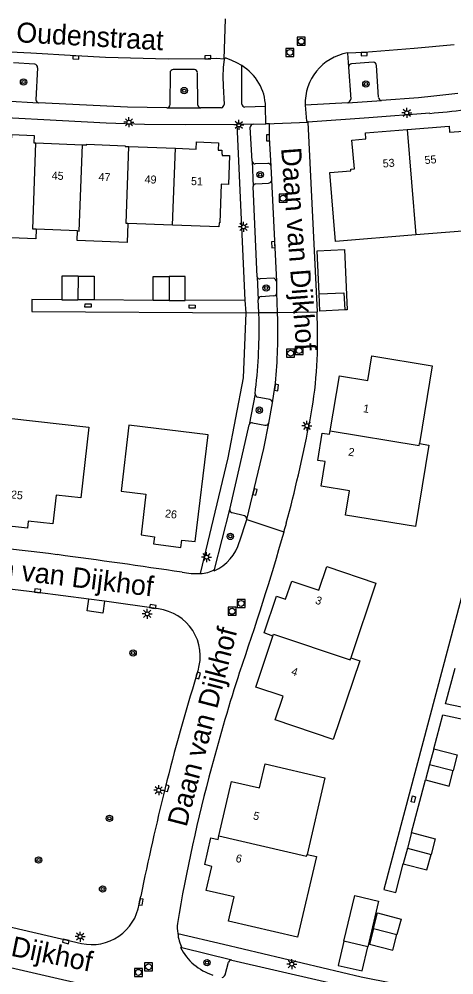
# Model space of a CAD drawing. Extents: x 131000 to 133013, y 393000 to 396501.
# Drawn here: x 132880 to 132934.3, y 394443.4 to 394562.8 of the extents above; entities that cross this region are included whole.
import ezdxf

# ---------------------------------------------------------------- set-up
doc = ezdxf.new("R2010")
doc.units = 0
for name, color, linetype in [('gg-afsc-hekwerk', 7, 'Continuous'), ('gg-anno-huisnummerreeks BGT', 7, 'Continuous'), ('gg-anno-openbare ruimte label', 7, 'Continuous'), ('gg-bbg-bijgebouw', 7, 'Continuous'), ('gg-bbg-hoofdgebouw', 7, 'Continuous'), ('gg-bbg-luifel en loopbrug', 7, 'Continuous'), ('gg-bbg-tussenscheiding', 7, 'Continuous'), ('gg-knt-verharding', 7, 'Continuous'), ('gg-knt-verharding nz', 7, 'Continuous'), ('gt-grn-weggrens', 7, 'Continuous'), ('gt-symb-boom', 7, 'Continuous'), ('gt-symb-kolk', 7, 'Continuous'), ('gt-symb-kolk center center', 7, 'Continuous'), ('gt-symb-lichtmast', 7, 'Continuous'), ('gt-symb-rioolschacht', 7, 'Continuous')]:
    doc.layers.add(name, color=color, linetype=linetype)

# ---------------------------------------------------------------- blocks, each defined once
blk = doc.blocks.new('gt0-KOLK')
at = {"layer": 'gt-symb-kolk'}
blk.add_lwpolyline([(0, 0), (0.37, 0), (0.37, 0.4), (-0.38, 0.4), (-0.38, 0), (0, 0)], dxfattribs=at)
blk = doc.blocks.new('gt0-BOOM')
at = {"layer": 'gt-symb-boom'}
for radius in [0.4, 0.2]:
    blk.add_circle((0, 0), radius, dxfattribs=at)
blk = doc.blocks.new('gt0-LMAST')
at = {"layer": 'gt-symb-lichtmast'}
for p, q in [((-0.18, 0.17), (-0.45, 0.44)), ((-0.01, 0.25), (-0.01, 0.62)), ((0.17, 0.17), (0.44, 0.44)), ((-0.26, 0), (-0.63, 0)), ((-0.18, -0.18), (-0.45, -0.45)), ((-0.01, -0.25), (-0.01, -0.63)), ((0.44, -0.45), (0.17, -0.18)), ((0.24, 0), (0.62, 0))]:
    blk.add_line(p, q, dxfattribs=at)
blk.add_circle((-0.01, 0), 0.25, dxfattribs=at)
blk = doc.blocks.new('gt0-RS')
at = {"layer": 'gt-symb-rioolschacht'}
blk.add_lwpolyline([(-0.5, -0.5), (0.5, -0.5), (0.5, 0.5), (-0.5, 0.5)], close=True, dxfattribs=at)
blk.add_circle((0, 0), 0.375, dxfattribs=at)
blk = doc.blocks.new('gt0-KOLKCC')
at = {"layer": 'gt-symb-kolk center center'}
blk.add_lwpolyline([(-0.38, 0.2), (0.38, 0.2), (0.38, -0.2), (-0.38, -0.2)], close=True, dxfattribs=at)

msp = doc.modelspace()

# ---------------------------------------------------------------- linework, layer by layer
at = {"layer": 'gg-afsc-hekwerk'}
for p, q in [((132896.74, 394527.69), (132889.37, 394527.74)), ((132908.25, 394527.73), (132900.76, 394527.69)), ((132929.04, 394461.16), (132930.77, 394467.75))]:
    msp.add_line(p, q, dxfattribs=at)
for points in [[(132885.33, 394527.76), (132881.6, 394527.78), (132881.59, 394526.28), (132908.37, 394526.14)], [(132906.13, 394508.02), (132908.04, 394518.01), (132908.37, 394526.14)], [(132938.27, 394496.07), (132939.15, 394499.35), (132937.67, 394499.69), (132925.58, 394454.06), (132927.07, 394453.68), (132928, 394457.27)], [(132942.7, 394475.29), (132933.29, 394477.28), (132934.47, 394481.74)], [(132931.8, 394471.65), (132932.93, 394475.89), (132940.1, 394474.36), (132940.08, 394474.21)], [(132905.54, 394447.21), (132922.75, 394443.16), (132934.3, 394440.84)]]:
    msp.add_lwpolyline(points, dxfattribs=at)
at = {"layer": 'gg-bbg-bijgebouw'}
for p, q in [((132885.33, 394527.76), (132887.35, 394527.75)), ((132889.37, 394527.74), (132887.35, 394527.75)), ((132898.75, 394527.69), (132896.74, 394527.69)), ((132898.75, 394527.69), (132900.76, 394527.69)), ((132931.8, 394471.65), (132931.28, 394469.7)), ((132931.28, 394469.7), (132930.77, 394467.75)), ((132929.04, 394461.16), (132928.52, 394459.22)), ((132928.52, 394459.22), (132928, 394457.27)), ((132923.57, 394446.91), (132920.59, 394447.61))]:
    msp.add_line(p, q, dxfattribs=at)
for points in [[(132887.37, 394530.72), (132885.35, 394530.73), (132885.33, 394527.76)], [(132887.37, 394530.72), (132889.38, 394530.71), (132889.37, 394527.74)], [(132896.74, 394527.69), (132896.74, 394530.67), (132898.75, 394530.67)], [(132900.76, 394527.69), (132900.76, 394530.67), (132898.75, 394530.67)], [(132917.49, 394528.5), (132920.59, 394528.64), (132920.68, 394526.5)], [(132920.68, 394526.5), (132917.58, 394526.36), (132917.49, 394528.5)], [(132931.8, 394471.65), (132934.74, 394470.88), (132934.23, 394468.93)], [(132930.77, 394467.75), (132933.72, 394466.97), (132934.23, 394468.93)], [(132929.04, 394461.16), (132931.98, 394460.4), (132931.47, 394458.45)], [(132928, 394457.27), (132930.96, 394456.5), (132931.47, 394458.45)], [(132924.27, 394449.18), (132924.79, 394451.13), (132927.73, 394450.36), (132927.21, 394448.41)], [(132924.27, 394449.18), (132923.76, 394447.23), (132926.7, 394446.46), (132927.21, 394448.41)], [(132920.59, 394447.61), (132919.88, 394444.57), (132922.85, 394443.88), (132923.57, 394446.91)]]:
    msp.add_lwpolyline(points, dxfattribs=at)
at = {"layer": 'gg-bbg-hoofdgebouw'}
for p, q in [((132882.1, 394547.38), (132887.91, 394547.15)), ((132893.71, 394546.92), (132899.52, 394546.7)), ((132899.16, 394537.11), (132893.59, 394537.31)), ((132887.29, 394536.37), (132882.13, 394536.58)), ((132918.2, 394468.02), (132915.98, 394458.45))]:
    msp.add_line(p, q, dxfattribs=at)
for points in [[(132928.49, 394549.05), (132933.72, 394549.48), (132933.78, 394548.72), (132935.54, 394548.86), (132935.83, 394545.27), (132936.29, 394545.31), (132936.3, 394545.1), (132938.94, 394545.32), (132939.65, 394536.69), (132929.57, 394535.88)], [(132882.13, 394536.58), (132882.08, 394535.38), (132875.84, 394535.63), (132875.97, 394538.53), (132875.9, 394538.54), (132876.27, 394547.15), (132876.34, 394547.14), (132876.36, 394547.61), (132879.05, 394547.51), (132879.09, 394548.42), (132881.86, 394548.31), (132881.82, 394547.39), (132882.1, 394547.38)], [(132929.57, 394535.88), (132919.51, 394535.07), (132918.82, 394543.67), (132921.45, 394543.9), (132921.43, 394544.11), (132921.89, 394544.15), (132921.57, 394547.73), (132923.33, 394547.87), (132923.27, 394548.62), (132928.49, 394549.05)], [(132887.91, 394547.15), (132888.47, 394547.13), (132888.47, 394547.2), (132893.26, 394547.01), (132893.24, 394546.94), (132893.71, 394546.92)], [(132899.52, 394546.7), (132902.13, 394546.6), (132902.17, 394547.51), (132904.93, 394547.39), (132904.89, 394546.47), (132905.34, 394546.45), (132905.32, 394545.95), (132905.38, 394545.95), (132905.38, 394545.81), (132906.3, 394545.78), (132906.15, 394542.18), (132905.23, 394542.22), (132905.06, 394537.39), (132904.99, 394537.4), (132904.97, 394536.89), (132899.16, 394537.11)], [(132893.59, 394537.31), (132893.48, 394534.93), (132887.24, 394535.18), (132887.29, 394536.37)], [(132918.87, 394511.38), (132920.04, 394518.28), (132923.56, 394517.69), (132924.07, 394520.74), (132931.62, 394519.5), (132930.03, 394509.8)], [(132878.7, 394512.98), (132888.71, 394511.83), (132887.7, 394503), (132884.63, 394503.34), (132884.23, 394499.78), (132881.14, 394500.11), (132881.03, 394499.21), (132877.6, 394499.59), (132877.7, 394500.51), (132877.28, 394500.56)], [(132892.74, 394503.84), (132895.85, 394503.46), (132895.24, 394498.37), (132896.9, 394498.14), (132896.79, 394497.24), (132900.22, 394496.8), (132900.34, 394497.72), (132902.01, 394497.54), (132903.61, 394510.89), (132893.72, 394512.08), (132892.74, 394503.84)], [(132930.03, 394509.8), (132931.19, 394509.61), (132929.51, 394499.41), (132920.78, 394500.84), (132921.28, 394503.89), (132917.74, 394504.46), (132918.23, 394507.54), (132917.32, 394507.69), (132917.88, 394511.09), (132918.8, 394510.95), (132918.87, 394511.38)], [(132914.06, 394492.6), (132917.46, 394491.47), (132918.43, 394494.43), (132924.58, 394492.33), (132921.43, 394483.01)], [(132911.72, 394485.73), (132910.6, 394486.12), (132912.15, 394490.72), (132913.28, 394490.34), (132914.06, 394492.6)], [(132919.25, 394472.82), (132912.01, 394475.27), (132912.98, 394478.2), (132909.59, 394479.33), (132911.72, 394485.73)], [(132921.43, 394483.01), (132922.56, 394482.63), (132919.25, 394472.82)], [(132904.97, 394460.75), (132906.55, 394467.55), (132910.03, 394466.75), (132910.74, 394469.76), (132918.2, 394468.02)], [(132903.39, 394453.92), (132904.09, 394456.95), (132903.2, 394457.16), (132903.97, 394460.5), (132904.87, 394460.29), (132904.97, 394460.75)], [(132915.98, 394458.45), (132917.14, 394458.18), (132914.8, 394448.1), (132906.18, 394450.1), (132906.87, 394453.12), (132903.39, 394453.92)]]:
    msp.add_lwpolyline(points, dxfattribs=at)
at = {"layer": 'gg-bbg-luifel en loopbrug'}
for points in [[(132917.49, 394528.5), (132917.25, 394533.88), (132920.64, 394534.03), (132920.98, 394526.51), (132920.68, 394526.5)], [(132920.59, 394447.61), (132921.93, 394453.32), (132924.91, 394452.61), (132923.57, 394446.91)]]:
    msp.add_lwpolyline(points, dxfattribs=at)
at = {"layer": 'gg-bbg-tussenscheiding'}
for p, q in [((132928.49, 394549.05), (132929.57, 394535.88)), ((132899.16, 394537.11), (132899.52, 394546.7)), ((132887.37, 394530.72), (132887.35, 394527.75)), ((132898.75, 394530.67), (132898.75, 394527.69)), ((132931.28, 394469.7), (132934.23, 394468.93)), ((132928.52, 394459.22), (132931.47, 394458.45)), ((132924.27, 394449.18), (132927.21, 394448.41))]:
    msp.add_line(p, q, dxfattribs=at)
for points in [[(132882.13, 394536.58), (132881.71, 394536.6), (132882.1, 394547.38)], [(132887.29, 394536.37), (132887.51, 394536.36), (132887.91, 394547.15)], [(132893.59, 394537.31), (132893.36, 394537.32), (132893.71, 394546.92)], [(132918.87, 394511.38), (132929.98, 394509.54), (132930.03, 394509.8)], [(132911.72, 394485.73), (132911.8, 394485.98), (132921.35, 394482.78), (132921.43, 394483.01)], [(132904.97, 394460.75), (132915.92, 394458.21), (132915.98, 394458.45)]]:
    msp.add_lwpolyline(points, dxfattribs=at)
at = {"layer": 'gg-knt-verharding'}
for p, q in [((132881.94, 394557.21), (132879.31, 394557.39)), ((132882.11, 394552.77), (132882.32, 394556.77)), ((132901.9, 394556.55), (132899.26, 394556.55)), ((132907.82, 394552.21), (132907.83, 394557.03)), ((132921.16, 394556.83), (132921.43, 394552.84)), ((132924.22, 394557.46), (132921.55, 394557.26)), ((132924.92, 394553.07), (132924.66, 394557.05)), ((132898.86, 394556.16), (132898.85, 394552.16)), ((132902.32, 394552.08), (132902.29, 394556.15)), ((132878.23, 394552.62), (132882.44, 394552.39)), ((132898.45, 394551.75), (132902.71, 394551.75)), ((132905.25, 394551.77), (132902.71, 394551.75)), ((132910.79, 394551.91), (132908.2, 394551.85)), ((132910.83, 394549.77), (132910.79, 394551.91)), ((132921.08, 394552.4), (132915.75, 394552.09)), ((132921.08, 394552.4), (132925.27, 394552.69)), ((132908.25, 394527.73), (132907.25, 394549.69)), ((132909.1, 394545.09), (132908.88, 394549.34)), ((132909.23, 394549.73), (132910.83, 394549.77)), ((132916.08, 394549.98), (132917.23, 394526.24)), ((132909.1, 394545.09), (132909.23, 394541.92)), ((132911.07, 394544.81), (132909.49, 394544.75)), ((132911.57, 394542.76), (132911.49, 394544.46)), ((132909.58, 394542.26), (132911.14, 394542.35)), ((132909.75, 394530.62), (132909.23, 394541.92)), ((132909.75, 394530.62), (132909.87, 394527.77)), ((132911.75, 394530.45), (132910.12, 394530.37)), ((132912.22, 394528.69), (132912.18, 394530.03)), ((132909.94, 394526.16), (132909.87, 394527.77)), ((132910.24, 394528.19), (132911.82, 394528.28)), ((132908.37, 394526.14), (132908.25, 394527.73)), ((132909.99, 394525.27), (132909.94, 394526.16)), ((132917.28, 394524.04), (132917.23, 394526.24)), ((132909.48, 394516), (132908.74, 394512.15)), ((132911.33, 394515.3), (132909.76, 394515.6)), ((132911.18, 394512.36), (132911.67, 394514.88)), ((132909.16, 394512.4), (132910.72, 394512.09)), ((132902.65, 394493.55), (132906.13, 394508.02)), ((132904.43, 394494.05), (132906.32, 394501.55)), ((132908.16, 394500.77), (132906.6, 394501.15)), ((132907.55, 394497.53), (132908.45, 394500.32)), ((132904.39, 394493.88), (132904.43, 394494.05)), ((132897.4, 394489.12), (132890.66, 394490.09)), ((132902.18, 394480.85), (132902.35, 394481.41)), ((132899.83, 394448.57), (132905.54, 394447.21)), ((132900.33, 394446.75), (132900.15, 394446.82)), ((132906.57, 394445.24), (132900.33, 394446.75)), ((132905.74, 394443.38), (132906.17, 394444.99)), ((132906.57, 394445.24), (132923.39, 394441.35))]:
    msp.add_line(p, q, dxfattribs=at)
for points in [[(132905.63, 394557.82), (132905.51, 394556.79), (132905.47, 394555.64), (132905.48, 394554.51), (132905.61, 394552.19)], [(132905.88, 394557.96), (132905.74, 394557.96), (132905.65, 394557.89), (132905.63, 394557.82)], [(132907.83, 394557.03), (132907.2, 394557.4), (132906.57, 394557.69), (132905.88, 394557.96)], [(132934.82, 394553.54), (132931.83, 394553.21), (132929.92, 394553.02), (132925.27, 394552.69)], [(132907.25, 394549.69), (132900.79, 394549.65), (132895.68, 394549.66), (132890.87, 394549.84), (132872.15, 394550.86), (132849.85, 394552.14)], [(132898.45, 394551.75), (132893.56, 394551.84), (132882.44, 394552.39)], [(132915.75, 394552.09), (132915.89, 394550.11), (132916.03, 394550.11), (132916.08, 394549.98)], [(132931.32, 394551.07), (132923.7, 394550.49), (132916.08, 394549.98)], [(132906.32, 394501.55), (132907.62, 394507.19), (132908.74, 394512.15)], [(132888.71, 394490.34), (132882.3, 394491.19), (132874.97, 394492.07), (132867.79, 394492.8)], [(132890.66, 394490.09), (132890.46, 394488.58), (132888.5, 394488.87), (132888.71, 394490.34)], [(132851.63, 394455.71), (132852.35, 394455.54), (132887.8, 394447.31)], [(132894.99, 394452.23), (132895.04, 394452.52), (132895.19, 394453.23)], [(132851.43, 394450.64), (132897.18, 394440.08), (132904.25, 394438.34)]]:
    msp.add_lwpolyline(points, dxfattribs=at)
for centre, radius, start, end in [((132881.87, 394556.77), 0.444, 0.1353, 80.6775), ((132899.26, 394556.14), 0.405, 90.5361, 177.576), ((132901.88, 394556.14), 0.407, 1.9631, 87.5979), ((132921.61, 394556.81), 0.454, 98.6632, 177.5249), ((132924.2, 394556.99), 0.467, 7.095, 86.8269), ((132925.32, 394553.09), 0.407, 183.5044, 262.2534), ((132882.47, 394552.75), 0.365, 176.6078, 265.4472), ((132898.4, 394552.2), 0.454, 276.5653, 355.6758), ((132902.8, 394552.26), 0.515, 199.7301, 260.5461), ((132905.2, 394552.18), 0.412, 276.8358, 0.9485), ((132908.21, 394552.24), 0.389, 184.4569, 268.193), ((132920.84, 394552.95), 0.604, 294.1478, 349.238), ((132919.52, 394688.05), 137.49, 274.9228, 278.5785), ((132909.31, 394549.31), 0.432, 99.9801, 175.8209), ((132909.48, 394545.13), 0.38, 185.2836, 271.1368), ((132911.07, 394544.38), 0.435, 11.3706, 89.8453), ((132909.59, 394541.91), 0.357, 91.7937, 178.3717), ((132911.17, 394542.75), 0.398, 265.4168, 1.7156), ((132910.06, 394530.68), 0.314, 191.0459, 281.7875), ((132911.71, 394529.98), 0.469, 6.6671, 85.1083), ((132910.3, 394527.76), 0.436, 98.1428, 178.7589), ((132911.81, 394528.68), 0.406, 271.0446, 0.7921), ((132845.5, 394524.14), 64.49, 352.7485, 1.0008), ((132865.21, 394522.66), 52.09, 348.1965, 1.5227), ((132909.94, 394516.02), 0.455, 182.3472, 247.3102), ((132911.21, 394514.85), 0.463, 3.3415, 74.609), ((132909.13, 394511.97), 0.434, 87.113, 155.857), ((132910.8, 394512.49), 0.408, 259.847, 341.8971), ((132723.93, 394549.97), 195.98, 345.1751, 348.8281), ((132906.68, 394501.51), 0.363, 172.8996, 257.0266), ((132907.99, 394500.34), 0.454, 356.8813, 68.77), ((132805.84, 393863.21), 637.6, 82.88817, 86.06456), ((132655.76, 394571.96), 267.54, 344.1256, 344.3591), ((132612, 394584.29), 313.01, 340.779, 344.1448), ((132901.92, 394499.22), 5.88, 294.8045, 343.3213), ((132766.8, 393606.48), 897.22, 81.43948, 82.44448), ((132902.37, 394506.08), 12.54, 260.7763, 271.287), ((132896.67, 394483.21), 5.96, 342.3735, 82.9294), ((133137.09, 394407.05), 241.23, 162.0873, 165.0426), ((133131.43, 394409.42), 240.12, 162.6941, 166.1881), ((133107.44, 394414.63), 210.63, 164.9529, 170.3831), ((133216.5, 394387.69), 327.92, 166.0497, 168.4722), ((132889.07, 394453.17), 6, 257.7424, 350.9932), ((132904.46, 394449.41), 4.71, 174.9742, 190.3136), ((132906.24, 394449.86), 6.8, 206.578, 252.7322), ((132906.58, 394444.79), 0.453, 91.7608, 154.8142), ((132905.28, 394443.54), 0.486, 278.6001, 341.0984)]:
    msp.add_arc(centre, radius, start, end, dxfattribs=at)
at = {"layer": 'gg-knt-verharding nz'}
for p, q in [((132921.02, 394558.61), (132921.16, 394556.83)), ((132912.18, 394530.03), (132911.57, 394542.76)), ((132912.3, 394526.18), (132912.22, 394528.69)), ((132912.33, 394525.22), (132912.3, 394526.18)), ((132911.67, 394514.88), (132911.97, 394516.83)), ((132890.66, 394490.09), (132888.71, 394490.34))]:
    msp.add_line(p, q, dxfattribs=at)
for points in [[(132905.63, 394557.82), (132904.66, 394557.92), (132903.6, 394557.88), (132898.62, 394557.86), (132890.81, 394558.06), (132887.1, 394558.25), (132881.47, 394558.57), (132876.26, 394558.84)], [(132934.34, 394559.64), (132929.37, 394559.16), (132923.1, 394558.67), (132921.02, 394558.61)], [(132911.49, 394544.46), (132911.3, 394548.02), (132911.3, 394549.77), (132910.83, 394549.77)], [(132908.45, 394500.32), (132910.56, 394509.16), (132911.18, 394512.36)]]:
    msp.add_lwpolyline(points, dxfattribs=at)
for centre, radius, start, end in [((132922.11, 394552.34), 6.37, 99.8691, 182.1818), ((132904.62, 394551.76), 6.17, 1.4477, 58.7027), ((132848.06, 394523.74), 64.28, 353.8253, 1.3141), ((132902.4, 394497.84), 4.31, 273.3527, 298.1205), ((132905.14, 394449.07), 5.34, 185.4561, 205.7486)]:
    msp.add_arc(centre, radius, start, end, dxfattribs=at)
at = {"layer": 'gt-grn-weggrens'}
for p, q in [((132905.63, 394557.82), (132905.77, 394562.87)), ((132909.23, 394549.73), (132907.25, 394549.69)), ((132910.83, 394549.77), (132916.08, 394549.98)), ((132908.37, 394526.14), (132909.94, 394526.16)), ((132909.94, 394526.16), (132912.3, 394526.18)), ((132912.3, 394526.18), (132917.23, 394526.24)), ((132908.45, 394500.32), (132913.09, 394498.78))]:
    msp.add_line(p, q, dxfattribs=at)

# ---------------------------------------------------------------- block references
at = {"layer": 'gt-symb-boom'}
for p in [(132880.55, 394554.98), (132900.63, 394553.91), (132923.33, 394554.73), (132910.12, 394543.4), (132910.87, 394529.24), (132910.01, 394513.97), (132906.39, 394498.19), (132894.24, 394483.61), (132891.28, 394462.95), (132882.43, 394457.74), (132890.43, 394454.12), (132903.48, 394444.91)]:
    msp.add_blockref('gt0-BOOM', p, dxfattribs=at)
at = {"layer": 'gt-symb-kolk'}
for p, rotation in [((132887.1, 394558.25), 176.75437134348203), ((132903.6, 394557.88), 1.9613071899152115), ((132923.1, 394558.67), -178.59573550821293), ((132911.3, 394548.02), 90.0484189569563), ((132911.96, 394534.67), 92.75279541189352), ((132911.97, 394516.83), -98.9210235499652), ((132909.28, 394503.78), -103.52147219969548), ((132882.3, 394491.19), -7.599442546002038), ((132896.68, 394489.23), -8.390307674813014), ((132902.18, 394480.85), -106.43644621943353), ((132898.25, 394466.75), -103.34726317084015), ((132895.04, 394452.52), -99.73030551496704), ((132885.87, 394447.76), 166.91103142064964)]:
    msp.add_blockref('gt0-KOLK', p, dxfattribs=dict(at, rotation=rotation))
at = {"layer": 'gt-symb-kolk center center'}
for p, rotation in [((132888.61, 394527.05), -0.2743720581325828), ((132901.61, 394526.91), 179.56423768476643), ((132929.26, 394465.33), 75.92265623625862)]:
    msp.add_blockref('gt0-KOLKCC', p, dxfattribs=dict(at, rotation=rotation))
at = {"layer": 'gt-symb-lichtmast'}
for p in [(132928.45, 394551.12), (132893.73, 394549.95), (132907.45, 394549.62), (132908.04, 394536.88), (132915.97, 394512.02), (132903.43, 394495.6), (132896.01, 394488.51), (132897.45, 394466.46), (132887.63, 394448.16), (132914.08, 394444.73)]:
    msp.add_blockref('gt0-LMAST', p, dxfattribs=at)
at = {"layer": 'gt-symb-rioolschacht'}
for p in [(132915.26, 394560.08), (132913.84, 394558.68), (132912.98, 394540.46), (132914.99, 394521.42), (132913.92, 394521.09), (132907.74, 394489.81), (132906.6, 394488.83), (132894.91, 394443.69), (132896.17, 394444.39)]:
    msp.add_blockref('gt0-RS', p, dxfattribs=at)

# ---------------------------------------------------------------- texts
at = {"layer": 'gg-anno-huisnummerreeks BGT'}
for s, rotation, p in [('55', 4.7, (132930.7, 394544.72)), ('53', 4.7, (132925.47, 394544.29)), ('45', 357.7, (132884.05, 394542.8)), ('47', 357.7, (132889.91, 394542.64)), ('49', 357.8, (132895.66, 394542.34)), ('51', 357.6, (132901.46, 394542.11)), ('1', 350.4, (132922.93, 394513.73)), ('2', 350.6, (132921.08, 394508.31)), ('25', 353.6, (132878.93, 394502.96)), ('26', 352.7, (132898.18, 394500.59)), ('3', 341.1, (132916.92, 394489.82)), ('4', 341.6, (132913.92, 394480.92)), ('5', 346.9, (132909.17, 394462.85)), ('6', 347, (132906.99, 394457.53))]:
    msp.add_text(s, height=1, rotation=rotation, dxfattribs=at).set_placement(p)
at = {"layer": 'gg-anno-openbare ruimte label'}
for s, rotation, p in [('Willy den Oudenstraat', 356.8, (132865.13, 394560.78)), ('Daan van Dijkhof', 274.3, (132912.73, 394546.71)), ('Daan van Dijkhof', 353.1, (132871.35, 394493.73)), ('Daan van Dijkhof', 75.5, (132900.91, 394461.78)), ('Daan van Dijkhof', 348.6, (132863.92, 394448.8))]:
    msp.add_text(s, height=2.5, rotation=rotation, dxfattribs=at).set_placement(p)

doc.saveas('drawing.dxf')
